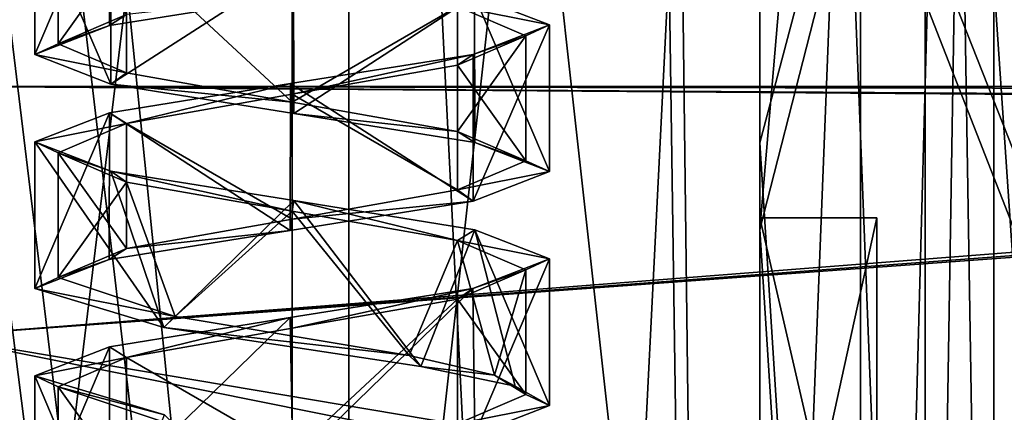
# Model space of a CAD drawing. Header units: millimetres. Extents: x -50 to 50, y -22 to 96.
# Tile 270 of 374: x 20.84 to 25.04, y 10.86 to 12.54. Entities that reach past the tile are written whole.
import ezdxf

# ---------------------------------------------------------------- set-up
doc = ezdxf.new("R2010")
doc.units = ezdxf.units.MM
doc.header["$LTSCALE"] = 65.185185
for name, color, linetype in [('1107', 7, 'CONTINUOUS'), ('1231', 7, 'CONTINUOUS'), ('1233', 7, 'CONTINUOUS'), ('1235', 7, 'CONTINUOUS'), ('1238', 7, 'CONTINUOUS'), ('1243', 7, 'CONTINUOUS'), ('1569', 7, 'CONTINUOUS'), ('1620', 7, 'CONTINUOUS'), ('1621', 7, 'CONTINUOUS'), ('1625', 7, 'CONTINUOUS'), ('1626', 7, 'CONTINUOUS'), ('1684', 7, 'CONTINUOUS'), ('1685', 7, 'CONTINUOUS'), ('27', 7, 'CONTINUOUS'), ('28', 7, 'CONTINUOUS'), ('29', 7, 'CONTINUOUS'), ('3142', 7, 'CONTINUOUS'), ('3146', 7, 'CONTINUOUS'), ('3148', 7, 'CONTINUOUS'), ('3288', 7, 'CONTINUOUS'), ('3292', 7, 'CONTINUOUS'), ('3294', 7, 'CONTINUOUS'), ('3435', 7, 'CONTINUOUS'), ('3436', 7, 'CONTINUOUS'), ('3437', 7, 'CONTINUOUS'), ('3444', 7, 'CONTINUOUS'), ('3445', 7, 'CONTINUOUS'), ('3446', 7, 'CONTINUOUS'), ('3473', 7, 'CONTINUOUS'), ('3474', 7, 'CONTINUOUS'), ('3475', 7, 'CONTINUOUS'), ('3482', 7, 'CONTINUOUS'), ('3483', 7, 'CONTINUOUS'), ('3484', 7, 'CONTINUOUS'), ('3752', 7, 'CONTINUOUS'), ('3753', 7, 'CONTINUOUS'), ('3754', 7, 'CONTINUOUS'), ('3784', 7, 'CONTINUOUS'), ('3785', 7, 'CONTINUOUS'), ('3786', 7, 'CONTINUOUS'), ('3886', 7, 'CONTINUOUS'), ('3887', 7, 'CONTINUOUS'), ('3888', 7, 'CONTINUOUS'), ('3918', 7, 'CONTINUOUS'), ('3919', 7, 'CONTINUOUS'), ('3920', 7, 'CONTINUOUS'), ('43', 7, 'CONTINUOUS'), ('465', 7, 'CONTINUOUS'), ('469', 7, 'CONTINUOUS'), ('490', 7, 'CONTINUOUS'), ('491', 7, 'CONTINUOUS'), ('499', 7, 'CONTINUOUS'), ('72', 7, 'CONTINUOUS')]:
    doc.layers.add(name, color=color, linetype=linetype)

msp = doc.modelspace()

# ---------------------------------------------------------------- linework, layer by layer
at = {"layer": '1107', "color": 3, "linetype": 'CONTINUOUS'}
for points in [[(24.5, 11.6894, -21.7505), (24.5, 9.4043, -21.7505), (24.5, 7.6039, -22.6629), (24.5, 11.6894, -21.7505)], [(24.5, 11.6894, -22.7811), (24.5, 11.6894, -21.7505), (24.5, 10.8299, -22.6629), (24.5, 11.6894, -22.7811)], [(24.5, 11.6894, -21.7505), (24.5, 7.6039, -22.6629), (24.5, 8.2515, -22.6629), (24.5, 11.6894, -21.7505)], [(24.5, 11.6894, -21.7505), (24.5, 8.2515, -22.6629), (24.5, 9.4043, -22.6629), (24.5, 11.6894, -21.7505)], [(24.5, 11.6894, -21.7505), (24.5, 9.4043, -22.6629), (24.5, 10.8299, -22.6629), (24.5, 11.6894, -21.7505)], [(24.5, 11.6894, -22.7811), (24.5, 8.2515, -26.2963), (24.5, 9.5224, -26.2963), (24.5, 11.6894, -22.7811)], [(24.5, 8.2515, -26.2963), (24.5, 11.6894, -22.7811), (24.5, 9.4043, -25.1029), (24.5, 8.2515, -26.2963)], [(24.5, 9.4043, -25.1029), (24.5, 11.6894, -22.7811), (24.5, 10.8299, -22.6629), (24.5, 9.4043, -25.1029)]]:
    msp.add_3dface(points, dxfattribs=at)
at = {"layer": '1231', "color": 7, "linetype": 'CONTINUOUS', "true_color": 0xe0f2ff}
for points in [[(24, 26.5, -50), (24, -14, -50), (23.5, 20.5, -50), (24, 26.5, -50)], [(15.5, 20.5, -50), (23.5, 20.5, -50), (15.7843, 0.2718, -50), (15.5, 20.5, -50)], [(15.7843, 0.2718, -50), (23.5, 20.5, -50), (16.4697, 0, -50), (15.7843, 0.2718, -50)], [(23.5, 20.5, -50), (24, -14, -50), (16.4697, 0, -50), (23.5, 20.5, -50)]]:
    msp.add_3dface(points, dxfattribs=at)
at = {"layer": '1233', "color": 7, "linetype": 'CONTINUOUS', "true_color": 0xe0f2ff}
for points in [[(23.5, 26.5, 50), (23.5, 20.5, 50), (24, -14, 50), (23.5, 26.5, 50)], [(24, 26.5, 50), (23.5, 26.5, 50), (24, -14, 50), (24, 26.5, 50)], [(24, -14, 50), (19.5, 21.5, 50), (16.4697, 0, 50), (24, -14, 50)], [(19.7929, 20.7929, 50), (19.5, 21.5, 50), (24, -14, 50), (19.7929, 20.7929, 50)], [(20.5, 20.5, 50), (19.7929, 20.7929, 50), (24, -14, 50), (20.5, 20.5, 50)], [(23.5, 20.5, 50), (20.5, 20.5, 50), (24, -14, 50), (23.5, 20.5, 50)]]:
    msp.add_3dface(points, dxfattribs=at)
at = {"layer": '1235', "color": 7, "linetype": 'CONTINUOUS', "true_color": 0xe0f2ff}
for points in [[(24, -14, -50), (24, 26.5, -50), (25.0895, 26.5, -49.9002), (24, -14, -50)], [(26.1429, 21, -49.6043), (24, -14, -50), (26.1429, 26.5, -49.6043), (26.1429, 21, -49.6043)], [(26.1429, 26.5, -49.6043), (24, -14, -50), (25.0895, 26.5, -49.9002), (26.1429, 26.5, -49.6043)], [(28.1441, 21, -48.3389), (24, -14, -50), (26.1429, 21, -49.6043), (28.1441, 21, -48.3389)], [(24, -14, -50), (28.1441, 21, -48.3389), (28.2426, -14, -48.2426), (24, -14, -50)]]:
    msp.add_3dface(points, dxfattribs=at)
at = {"layer": '1238', "color": 7, "linetype": 'CONTINUOUS', "true_color": 0xe0f2ff}
for points in [[(24, 26.5, 50), (24, -14, 50), (28.2426, -14, 48.2426), (24, 26.5, 50)], [(25.0895, 26.5, 49.9002), (24, 26.5, 50), (28.2426, -14, 48.2426), (25.0895, 26.5, 49.9002)]]:
    msp.add_3dface(points, dxfattribs=at)
at = {"layer": '1243', "color": 7, "linetype": 'CONTINUOUS', "true_color": 0xe0f2ff}
for points in [[(25, 23, 38), (25, 17.5), (25, 5, 38), (25, 23, 38)], [(25, 0.9459, -17.4744), (25, 12.7046, -12.0351), (25, 23, -38), (25, 0.9459, -17.4744)], [(25, 0.2741, -17.7852), (25, 0.9459, -17.4744), (25, 23, -38), (25, 0.2741, -17.7852)], [(25, 0, -18.473), (25, 0.2741, -17.7852), (25, 23, -38), (25, 0, -18.473)], [(25, -12.7044, -12.0353), (25, 0, -18.473), (25, 23, -38), (25, -12.7044, -12.0353)], [(25, 5, -38), (25, -12.7044, -12.0353), (25, 23, -38), (25, 5, -38)], [(25, 17.5), (25, 12.7046, 12.0351), (25, 5, 38), (25, 17.5)], [(25, 12.7046, 12.0351), (25, 0.9459, 17.4744), (25, 0, 18.473), (25, 12.7046, 12.0351)], [(25, 12.7046, 12.0351), (25, 0, 18.473), (25, 5, 38), (25, 12.7046, 12.0351)]]:
    msp.add_3dface(points, dxfattribs=at)
at = {"layer": '1569', "color": 7, "linetype": 'CONTINUOUS', "true_color": 0xe0f2ff}
for points in [[(25, 0.9459, 17.4744), (25, 12.7046, 12.0351), (25.8, 0.9459, 17.4744), (25, 0.9459, 17.4744)], [(25, 12.7046, 12.0351), (25.8, 12.7046, 12.0351), (25.8, 0.9459, 17.4744), (25, 12.7046, 12.0351)], [(25, 12.7046, -12.0351), (25, 0.9459, -17.4744), (25.8, 12.7046, -12.0351), (25, 12.7046, -12.0351)], [(25, 0.9459, -17.4744), (25.8, 0.9459, -17.4744), (25.8, 12.7046, -12.0351), (25, 0.9459, -17.4744)]]:
    msp.add_3dface(points, dxfattribs=at)
at = {"layer": '1620', "color": 7, "linetype": 'CONTINUOUS', "true_color": 0xe0f2ff}
for points in [[(19.8787, 23, 39.8787), (22, 23, 39), (19.8787, 5, 39.8787), (19.8787, 23, 39.8787)], [(19.8787, 5, 39.8787), (22, 23, 39), (22, 5, 39), (19.8787, 5, 39.8787)]]:
    msp.add_3dface(points, dxfattribs=at)
at = {"layer": '1621', "color": 7, "linetype": 'CONTINUOUS', "true_color": 0xe0f2ff}
for points in [[(22, 5, 39), (22, 23, 39), (24, 5, 39), (22, 5, 39)], [(22, 23, 39), (24, 23, 39), (24, 5, 39), (22, 23, 39)]]:
    msp.add_3dface(points, dxfattribs=at)
at = {"layer": '1625', "color": 7, "linetype": 'CONTINUOUS', "true_color": 0xe0f2ff}
for points in [[(24, 23, -39), (22, 23, -39), (22, 5, -39), (24, 23, -39)], [(24, 5, -39), (24, 23, -39), (22, 5, -39), (24, 5, -39)]]:
    msp.add_3dface(points, dxfattribs=at)
at = {"layer": '1626', "color": 7, "linetype": 'CONTINUOUS', "true_color": 0xe0f2ff}
for points in [[(22, 5, -39), (22, 23, -39), (19.8787, 23, -39.8787), (22, 5, -39)], [(22, 5, -39), (19.8787, 23, -39.8787), (19.8787, 5, -39.8787), (22, 5, -39)]]:
    msp.add_3dface(points, dxfattribs=at)
at = {"layer": '1684', "color": 7, "linetype": 'CONTINUOUS', "true_color": 0xe0f2ff}
for points in [[(24, 23, -39), (24, 5, -39), (24.7071, 5, -38.7071), (24, 23, -39)], [(24.7071, 23, -38.7071), (24, 23, -39), (24.7071, 5, -38.7071), (24.7071, 23, -38.7071)], [(25, 5, -38), (25, 23, -38), (24.7071, 23, -38.7071), (25, 5, -38)], [(25, 5, -38), (24.7071, 23, -38.7071), (24.7071, 5, -38.7071), (25, 5, -38)]]:
    msp.add_3dface(points, dxfattribs=at)
at = {"layer": '1685', "color": 7, "linetype": 'CONTINUOUS', "true_color": 0xe0f2ff}
for points in [[(24, 5, 39), (24, 23, 39), (24.7071, 23, 38.7071), (24, 5, 39)], [(24, 5, 39), (24.7071, 23, 38.7071), (24.7071, 5, 38.7071), (24, 5, 39)], [(25, 23, 38), (25, 5, 38), (24.7071, 5, 38.7071), (25, 23, 38)], [(24.7071, 23, 38.7071), (25, 23, 38), (24.7071, 5, 38.7071), (24.7071, 23, 38.7071)]]:
    msp.add_3dface(points, dxfattribs=at)
at = {"layer": '27', "color": 7, "linetype": 'CONTINUOUS', "true_color": 0xf2c12d}
for points in [[(24, 12.0101, -13.0743), (24, 17.7494, 0.373), (24.4301, 13.6332, -9.6483), (24, 12.0101, -13.0743)], [(25.4738, 16.25, 0.3415), (25.4738, 10.991, -11.974), (24.4301, 16.6983, 0.3509), (25.4738, 16.25, 0.3415)], [(25.4738, 10.991, -11.974), (24.4301, 13.6332, -9.6483), (24.4301, 16.6983, 0.3509), (25.4738, 10.991, -11.974)], [(24.4301, 5.2226, -15.8644), (24, 12.0101, -13.0743), (24.4301, 13.6332, -9.6483), (24.4301, 5.2226, -15.8644)], [(25.4738, 10.991, -11.974), (24.4301, 5.2226, -15.8644), (24.4301, 13.6332, -9.6483), (25.4738, 10.991, -11.974)], [(24, 5.5512, -16.8631), (24, 12.0101, -13.0743), (24.4301, 5.2226, -15.8644), (24, 5.5512, -16.8631)], [(25.4738, 10.991, -11.974), (25.4738, -1.7288, -16.1614), (24.4301, 5.2226, -15.8644), (25.4738, 10.991, -11.974)]]:
    msp.add_3dface(points, dxfattribs=at)
at = {"layer": '28', "color": 7, "linetype": 'CONTINUOUS', "true_color": 0xf2c12d}
for points in [[(24.4301, 16.6983, 0.3509), (24, 17.7494, 0.373), (24, 11.639, 13.4057), (24.4301, 16.6983, 0.3509)], [(24.4301, 13.3224, 10.0731), (24.4301, 16.6983, 0.3509), (24, 11.639, 13.4057), (24.4301, 13.3224, 10.0731)], [(25.4738, 10.6513, 12.2771), (25.4738, 16.25, 0.3415), (24.4301, 13.3224, 10.0731), (25.4738, 10.6513, 12.2771)], [(24.4301, 4.8881, 15.9706), (24.4301, 13.3224, 10.0731), (24, 11.639, 13.4057), (24.4301, 4.8881, 15.9706)], [(25.4738, 10.6513, 12.2771), (24.4301, 13.3224, 10.0731), (24.4301, 4.8881, 15.9706), (25.4738, 10.6513, 12.2771)], [(24, 5.1958, 16.976), (24.4301, 4.8881, 15.9706), (24, 11.639, 13.4057), (24, 5.1958, 16.976)]]:
    msp.add_3dface(points, dxfattribs=at)
at = {"layer": '29', "color": 7, "linetype": 'CONTINUOUS', "true_color": 0xf2c12d}
for points in [[(18, -14.5, -35), (18, 20.5, -35), (22.2426, 20.5, -33.2426), (18, -14.5, -35)], [(22.2426, -14.5, -33.2426), (18, -14.5, -35), (22.2426, 20.5, -33.2426), (22.2426, -14.5, -33.2426)], [(24, -14.5, -29), (22.2426, -14.5, -33.2426), (24, 20.5, -29), (24, -14.5, -29)], [(24, 20.5, -29), (22.2426, -14.5, -33.2426), (22.2426, 20.5, -33.2426), (24, 20.5, -29)]]:
    msp.add_3dface(points, dxfattribs=at)
at = {"layer": '3142', "linetype": 'CONTINUOUS'}
for points in [[(22.5, 11.0998, -42.866), (22.866, 11.0165, -42.5), (22.55, 11.0532, -42.9526), (22.5, 11.0998, -42.866)], [(22.55, 11.0532, -42.9526), (22.866, 11.0165, -42.5), (22.9534, 10.9696, -42.5487), (22.55, 11.0532, -42.9526)], [(22.866, 11.0165, -42.5), (23, 10.9332, -42), (22.9534, 10.9696, -42.5487), (22.866, 11.0165, -42.5)], [(22.9534, 10.9696, -42.5487), (23, 10.9332, -42), (23.1, 10.8865, -42), (22.9534, 10.9696, -42.5487)], [(23, 10.9332, -42), (22.7071, 10.8082, -41.2929), (23.1, 10.8865, -42), (23, 10.9332, -42)], [(23.1, 10.8865, -42), (22.7071, 10.8082, -41.2929), (22.7809, 10.7621, -41.2252), (23.1, 10.8865, -42)]]:
    msp.add_3dface(points, dxfattribs=at)
at = {"layer": '3146', "linetype": 'CONTINUOUS'}
for points in [[(22.7799, 12.638, -42.7757), (23.1, 12.5135, -42), (22.7071, 12.5918, -42.7071), (22.7799, 12.638, -42.7757)], [(22.7071, 12.5918, -42.7071), (23.1, 12.5135, -42), (23, 12.4668, -42), (22.7071, 12.5918, -42.7071)], [(23.1, 12.5135, -42), (22.7742, 12.3877, -41.2186), (23, 12.4668, -42), (23.1, 12.5135, -42)], [(23, 12.4668, -42), (22.7742, 12.3877, -41.2186), (22.7071, 12.3418, -41.2929), (23, 12.4668, -42)], [(22.7742, 12.3877, -41.2186), (21.9935, 12.2625, -40.9), (22.0001, 12.2169, -41), (22.7742, 12.3877, -41.2186)], [(22.7071, 12.3418, -41.2929), (22.7742, 12.3877, -41.2186), (22.0001, 12.2169, -41), (22.7071, 12.3418, -41.2929)], [(21.9935, 12.2625, -40.9), (21.2197, 12.138, -41.2247), (21.2929, 12.0919, -41.2929), (21.9935, 12.2625, -40.9)], [(22.0001, 12.2169, -41), (21.9935, 12.2625, -40.9), (21.2929, 12.0919, -41.2929), (22.0001, 12.2169, -41)], [(21.2197, 12.138, -41.2247), (20.9, 12.0135, -42), (21.2929, 12.0919, -41.2929), (21.2197, 12.138, -41.2247)], [(21.2929, 12.0919, -41.2929), (20.9, 12.0135, -42), (21, 11.9668, -42), (21.2929, 12.0919, -41.2929)], [(21, 11.9668, -42), (20.9, 12.0135, -42), (21.2259, 11.8877, -42.7815), (21, 11.9668, -42)], [(21.2929, 11.8418, -42.7071), (21, 11.9668, -42), (21.2259, 11.8877, -42.7815), (21.2929, 11.8418, -42.7071)], [(22, 11.7168, -43), (21.2929, 11.8418, -42.7071), (21.2259, 11.8877, -42.7815), (22, 11.7168, -43)], [(22.0071, 11.7624, -43.1), (22, 11.7168, -43), (21.2259, 11.8877, -42.7815), (22.0071, 11.7624, -43.1)], [(22.7071, 11.5918, -42.7071), (22, 11.7168, -43), (22.0071, 11.7624, -43.1), (22.7071, 11.5918, -42.7071)], [(22.7808, 11.6379, -42.7749), (22.7071, 11.5918, -42.7071), (22.0071, 11.7624, -43.1), (22.7808, 11.6379, -42.7749)], [(23.1, 11.5135, -42), (22.7071, 11.5918, -42.7071), (22.7808, 11.6379, -42.7749), (23.1, 11.5135, -42)], [(23, 11.4668, -42), (22.7071, 11.5918, -42.7071), (23.1, 11.5135, -42), (23, 11.4668, -42)], [(22.7732, 11.3875, -41.2176), (23, 11.4668, -42), (23.1, 11.5135, -42), (22.7732, 11.3875, -41.2176)], [(22.7071, 11.3418, -41.2929), (23, 11.4668, -42), (22.7732, 11.3875, -41.2176), (22.7071, 11.3418, -41.2929)], [(21.9913, 11.2622, -40.9), (22, 11.2168, -41), (22.7732, 11.3875, -41.2176), (21.9913, 11.2622, -40.9)], [(22, 11.2168, -41), (22.7071, 11.3418, -41.2929), (22.7732, 11.3875, -41.2176), (22, 11.2168, -41)], [(21.2196, 11.138, -41.2247), (21.2929, 11.0919, -41.2929), (21.9913, 11.2622, -40.9), (21.2196, 11.138, -41.2247)], [(21.2929, 11.0919, -41.2929), (22, 11.2168, -41), (21.9913, 11.2622, -40.9), (21.2929, 11.0919, -41.2929)], [(20.9, 11.0135, -42), (21.2929, 11.0919, -41.2929), (21.2196, 11.138, -41.2247), (20.9, 11.0135, -42)], [(21, 10.9668, -42), (21.2929, 11.0919, -41.2929), (20.9, 11.0135, -42), (21, 10.9668, -42)], [(21.4545, 10.8461, -42.9552), (21, 10.9668, -42), (20.9, 11.0135, -42), (21.4545, 10.8461, -42.9552)], [(21.5, 10.8002, -42.866), (21, 10.9668, -42), (21.4545, 10.8461, -42.9552), (21.5, 10.8002, -42.866)]]:
    msp.add_3dface(points, dxfattribs=at)
at = {"layer": '3148', "linetype": 'CONTINUOUS'}
for points in [[(21.9935, 12.6356, -40.9), (21.2929, 12.5582, -41.2929), (21.2197, 12.511, -41.2247), (21.9935, 12.6356, -40.9)], [(21.2929, 12.5582, -41.2929), (21, 12.4332, -42), (21.2197, 12.511, -41.2247), (21.2929, 12.5582, -41.2929)], [(21.2197, 12.511, -41.2247), (21, 12.4332, -42), (20.9, 12.3865, -42), (21.2197, 12.511, -41.2247)], [(21, 12.4332, -42), (21.2929, 12.3082, -42.7071), (20.9, 12.3865, -42), (21, 12.4332, -42)], [(20.9, 12.3865, -42), (21.2929, 12.3082, -42.7071), (21.2259, 12.2608, -42.7815), (20.9, 12.3865, -42)], [(21.2929, 12.3082, -42.7071), (22, 12.1832, -43), (21.2259, 12.2608, -42.7815), (21.2929, 12.3082, -42.7071)], [(21.2259, 12.2608, -42.7815), (22, 12.1832, -43), (22.0071, 12.1355, -43.1), (21.2259, 12.2608, -42.7815)], [(22, 12.1832, -43), (22.7071, 12.0582, -42.7071), (22.0071, 12.1355, -43.1), (22, 12.1832, -43)], [(22.0071, 12.1355, -43.1), (22.7071, 12.0582, -42.7071), (22.7808, 12.0109, -42.7749), (22.0071, 12.1355, -43.1)], [(22.7071, 12.0582, -42.7071), (23, 11.9332, -42), (22.7808, 12.0109, -42.7749), (22.7071, 12.0582, -42.7071)], [(22.7808, 12.0109, -42.7749), (23, 11.9332, -42), (23.1, 11.8865, -42), (22.7808, 12.0109, -42.7749)], [(23, 11.9332, -42), (22.7071, 11.8081, -41.2929), (23.1, 11.8865, -42), (23, 11.9332, -42)], [(23.1, 11.8865, -42), (22.7071, 11.8081, -41.2929), (22.774, 11.7607, -41.2184), (23.1, 11.8865, -42)], [(22.7071, 11.8081, -41.2929), (22, 11.6831, -41), (22.774, 11.7607, -41.2184), (22.7071, 11.8081, -41.2929)], [(22.774, 11.7607, -41.2184), (22, 11.6831, -41), (21.9923, 11.6354, -40.9), (22.774, 11.7607, -41.2184)], [(22, 11.6831, -41), (21.2929, 11.5582, -41.2929), (21.9923, 11.6354, -40.9), (22, 11.6831, -41)], [(21.9923, 11.6354, -40.9), (21.2929, 11.5582, -41.2929), (21.2188, 11.5108, -41.2256), (21.9923, 11.6354, -40.9)], [(21.2929, 11.5582, -41.2929), (21, 11.4332, -42), (21.2188, 11.5108, -41.2256), (21.2929, 11.5582, -41.2929)], [(21.2188, 11.5108, -41.2256), (21, 11.4332, -42), (20.9, 11.3865, -42), (21.2188, 11.5108, -41.2256)], [(21, 11.4332, -42), (21.5, 11.2665, -42.866), (20.9, 11.3865, -42), (21, 11.4332, -42)], [(20.9, 11.3865, -42), (21.5, 11.2665, -42.866), (21.4518, 11.2196, -42.9537), (20.9, 11.3865, -42)], [(21.5, 11.2665, -42.866), (22.5, 11.0998, -42.866), (21.4518, 11.2196, -42.9537), (21.5, 11.2665, -42.866)], [(22.5, 11.0998, -42.866), (22.55, 11.0532, -42.9526), (21.4518, 11.2196, -42.9537), (22.5, 11.0998, -42.866)]]:
    msp.add_3dface(points, dxfattribs=at)
at = {"layer": '3288', "linetype": 'CONTINUOUS'}
for points in [[(22.5, 11.0998, 41.134), (22.866, 11.0165, 41.5), (22.55, 11.0532, 41.0474), (22.5, 11.0998, 41.134)], [(22.55, 11.0532, 41.0474), (22.866, 11.0165, 41.5), (22.9534, 10.9696, 41.4513), (22.55, 11.0532, 41.0474)], [(22.866, 11.0165, 41.5), (23, 10.9332, 42), (22.9534, 10.9696, 41.4513), (22.866, 11.0165, 41.5)], [(22.9534, 10.9696, 41.4513), (23, 10.9332, 42), (23.1, 10.8865, 42), (22.9534, 10.9696, 41.4513)], [(23, 10.9332, 42), (22.7071, 10.8082, 42.7071), (23.1, 10.8865, 42), (23, 10.9332, 42)], [(23.1, 10.8865, 42), (22.7071, 10.8082, 42.7071), (22.7809, 10.7621, 42.7748), (23.1, 10.8865, 42)]]:
    msp.add_3dface(points, dxfattribs=at)
at = {"layer": '3292', "linetype": 'CONTINUOUS'}
for points in [[(22.7799, 12.638, 41.2243), (23.1, 12.5135, 42), (22.7071, 12.5918, 41.2929), (22.7799, 12.638, 41.2243)], [(22.7071, 12.5918, 41.2929), (23.1, 12.5135, 42), (23, 12.4668, 42), (22.7071, 12.5918, 41.2929)], [(23.1, 12.5135, 42), (22.7742, 12.3877, 42.7814), (23, 12.4668, 42), (23.1, 12.5135, 42)], [(23, 12.4668, 42), (22.7742, 12.3877, 42.7814), (22.7071, 12.3418, 42.7071), (23, 12.4668, 42)], [(22.7742, 12.3877, 42.7814), (21.9935, 12.2625, 43.1), (22.0001, 12.2169, 43), (22.7742, 12.3877, 42.7814)], [(22.7071, 12.3418, 42.7071), (22.7742, 12.3877, 42.7814), (22.0001, 12.2169, 43), (22.7071, 12.3418, 42.7071)], [(21.9935, 12.2625, 43.1), (21.2197, 12.138, 42.7753), (21.2929, 12.0919, 42.7071), (21.9935, 12.2625, 43.1)], [(22.0001, 12.2169, 43), (21.9935, 12.2625, 43.1), (21.2929, 12.0919, 42.7071), (22.0001, 12.2169, 43)], [(21.2197, 12.138, 42.7753), (20.9, 12.0135, 42), (21.2929, 12.0919, 42.7071), (21.2197, 12.138, 42.7753)], [(21.2929, 12.0919, 42.7071), (20.9, 12.0135, 42), (21, 11.9668, 42), (21.2929, 12.0919, 42.7071)], [(21, 11.9668, 42), (20.9, 12.0135, 42), (21.2259, 11.8877, 41.2185), (21, 11.9668, 42)], [(21.2929, 11.8418, 41.2929), (21, 11.9668, 42), (21.2259, 11.8877, 41.2185), (21.2929, 11.8418, 41.2929)], [(22, 11.7168, 41), (21.2929, 11.8418, 41.2929), (21.2259, 11.8877, 41.2185), (22, 11.7168, 41)], [(22.0071, 11.7624, 40.9), (22, 11.7168, 41), (21.2259, 11.8877, 41.2185), (22.0071, 11.7624, 40.9)], [(22.7071, 11.5918, 41.2929), (22, 11.7168, 41), (22.0071, 11.7624, 40.9), (22.7071, 11.5918, 41.2929)], [(22.7808, 11.6379, 41.2251), (22.7071, 11.5918, 41.2929), (22.0071, 11.7624, 40.9), (22.7808, 11.6379, 41.2251)], [(23.1, 11.5135, 42), (22.7071, 11.5918, 41.2929), (22.7808, 11.6379, 41.2251), (23.1, 11.5135, 42)], [(23, 11.4668, 42), (22.7071, 11.5918, 41.2929), (23.1, 11.5135, 42), (23, 11.4668, 42)], [(22.7732, 11.3875, 42.7824), (23, 11.4668, 42), (23.1, 11.5135, 42), (22.7732, 11.3875, 42.7824)], [(22.7071, 11.3418, 42.7071), (23, 11.4668, 42), (22.7732, 11.3875, 42.7824), (22.7071, 11.3418, 42.7071)], [(21.9913, 11.2622, 43.1), (22, 11.2168, 43), (22.7732, 11.3875, 42.7824), (21.9913, 11.2622, 43.1)], [(22, 11.2168, 43), (22.7071, 11.3418, 42.7071), (22.7732, 11.3875, 42.7824), (22, 11.2168, 43)], [(21.2196, 11.138, 42.7753), (21.2929, 11.0919, 42.7071), (21.9913, 11.2622, 43.1), (21.2196, 11.138, 42.7753)], [(21.2929, 11.0919, 42.7071), (22, 11.2168, 43), (21.9913, 11.2622, 43.1), (21.2929, 11.0919, 42.7071)], [(20.9, 11.0135, 42), (21.2929, 11.0919, 42.7071), (21.2196, 11.138, 42.7753), (20.9, 11.0135, 42)], [(21, 10.9668, 42), (21.2929, 11.0919, 42.7071), (20.9, 11.0135, 42), (21, 10.9668, 42)], [(21.4545, 10.8461, 41.0448), (21, 10.9668, 42), (20.9, 11.0135, 42), (21.4545, 10.8461, 41.0448)], [(21.5, 10.8002, 41.134), (21, 10.9668, 42), (21.4545, 10.8461, 41.0448), (21.5, 10.8002, 41.134)]]:
    msp.add_3dface(points, dxfattribs=at)
at = {"layer": '3294', "linetype": 'CONTINUOUS'}
for points in [[(21.9935, 12.6356, 43.1), (21.2929, 12.5582, 42.7071), (21.2197, 12.511, 42.7753), (21.9935, 12.6356, 43.1)], [(21.2929, 12.5582, 42.7071), (21, 12.4332, 42), (21.2197, 12.511, 42.7753), (21.2929, 12.5582, 42.7071)], [(21.2197, 12.511, 42.7753), (21, 12.4332, 42), (20.9, 12.3865, 42), (21.2197, 12.511, 42.7753)], [(21, 12.4332, 42), (21.2929, 12.3082, 41.2929), (20.9, 12.3865, 42), (21, 12.4332, 42)], [(20.9, 12.3865, 42), (21.2929, 12.3082, 41.2929), (21.2259, 12.2608, 41.2185), (20.9, 12.3865, 42)], [(21.2929, 12.3082, 41.2929), (22, 12.1832, 41), (21.2259, 12.2608, 41.2185), (21.2929, 12.3082, 41.2929)], [(21.2259, 12.2608, 41.2185), (22, 12.1832, 41), (22.0071, 12.1355, 40.9), (21.2259, 12.2608, 41.2185)], [(22, 12.1832, 41), (22.7071, 12.0582, 41.2929), (22.0071, 12.1355, 40.9), (22, 12.1832, 41)], [(22.0071, 12.1355, 40.9), (22.7071, 12.0582, 41.2929), (22.7808, 12.0109, 41.2251), (22.0071, 12.1355, 40.9)], [(22.7071, 12.0582, 41.2929), (23, 11.9332, 42), (22.7808, 12.0109, 41.2251), (22.7071, 12.0582, 41.2929)], [(22.7808, 12.0109, 41.2251), (23, 11.9332, 42), (23.1, 11.8865, 42), (22.7808, 12.0109, 41.2251)], [(23, 11.9332, 42), (22.7071, 11.8081, 42.7071), (23.1, 11.8865, 42), (23, 11.9332, 42)], [(23.1, 11.8865, 42), (22.7071, 11.8081, 42.7071), (22.774, 11.7607, 42.7816), (23.1, 11.8865, 42)], [(22.7071, 11.8081, 42.7071), (22, 11.6831, 43), (22.774, 11.7607, 42.7816), (22.7071, 11.8081, 42.7071)], [(22.774, 11.7607, 42.7816), (22, 11.6831, 43), (21.9923, 11.6354, 43.1), (22.774, 11.7607, 42.7816)], [(22, 11.6831, 43), (21.2929, 11.5582, 42.7071), (21.9923, 11.6354, 43.1), (22, 11.6831, 43)], [(21.9923, 11.6354, 43.1), (21.2929, 11.5582, 42.7071), (21.2188, 11.5108, 42.7744), (21.9923, 11.6354, 43.1)], [(21.2929, 11.5582, 42.7071), (21, 11.4332, 42), (21.2188, 11.5108, 42.7744), (21.2929, 11.5582, 42.7071)], [(21.2188, 11.5108, 42.7744), (21, 11.4332, 42), (20.9, 11.3865, 42), (21.2188, 11.5108, 42.7744)], [(21, 11.4332, 42), (21.5, 11.2665, 41.134), (20.9, 11.3865, 42), (21, 11.4332, 42)], [(20.9, 11.3865, 42), (21.5, 11.2665, 41.134), (21.4518, 11.2196, 41.0463), (20.9, 11.3865, 42)], [(21.5, 11.2665, 41.134), (22.5, 11.0998, 41.134), (21.4518, 11.2196, 41.0463), (21.5, 11.2665, 41.134)], [(22.5, 11.0998, 41.134), (22.55, 11.0532, 41.0474), (21.4518, 11.2196, 41.0463), (22.5, 11.0998, 41.134)]]:
    msp.add_3dface(points, dxfattribs=at)
at = {"layer": '3435', "color": 7, "linetype": 'CONTINUOUS', "true_color": 0xe0f2ff}
for points in [[(21.2257, 12.8878, 41.2187), (20.9, 13.0135, 42), (21.2259, 12.2608, 41.2185), (21.2257, 12.8878, 41.2187)], [(20.9, 13.0135, 42), (20.9, 12.3865, 42), (21.2259, 12.2608, 41.2185), (20.9, 13.0135, 42)], [(22.0058, 12.7626, 40.9), (21.2257, 12.8878, 41.2187), (21.2259, 12.2608, 41.2185), (22.0058, 12.7626, 40.9)], [(22.0058, 12.7626, 40.9), (21.2259, 12.2608, 41.2185), (22.0071, 12.1355, 40.9), (22.0058, 12.7626, 40.9)], [(22.7799, 12.638, 41.2243), (22.0058, 12.7626, 40.9), (22.0071, 12.1355, 40.9), (22.7799, 12.638, 41.2243)], [(22.7799, 12.638, 41.2243), (22.0071, 12.1355, 40.9), (22.7808, 12.0109, 41.2251), (22.7799, 12.638, 41.2243)], [(23.1, 12.5135, 42), (22.7799, 12.638, 41.2243), (23.1, 11.8865, 42), (23.1, 12.5135, 42)], [(22.7799, 12.638, 41.2243), (22.7808, 12.0109, 41.2251), (23.1, 11.8865, 42), (22.7799, 12.638, 41.2243)]]:
    msp.add_3dface(points, dxfattribs=at)
at = {"layer": '3436', "color": 7, "linetype": 'CONTINUOUS', "true_color": 0xe0f2ff}
for points in [[(21.2259, 11.8877, 41.2185), (20.9, 12.0135, 42), (21.4518, 11.2196, 41.0463), (21.2259, 11.8877, 41.2185)], [(20.9, 12.0135, 42), (20.9, 11.3865, 42), (21.4518, 11.2196, 41.0463), (20.9, 12.0135, 42)], [(22.0071, 11.7624, 40.9), (21.2259, 11.8877, 41.2185), (21.4518, 11.2196, 41.0463), (22.0071, 11.7624, 40.9)], [(22.55, 11.0532, 41.0474), (22.0071, 11.7624, 40.9), (21.4518, 11.2196, 41.0463), (22.55, 11.0532, 41.0474)], [(22.55, 11.0532, 41.0474), (22.7808, 11.6379, 41.2251), (22.0071, 11.7624, 40.9), (22.55, 11.0532, 41.0474)], [(22.55, 11.0532, 41.0474), (22.9534, 10.9696, 41.4513), (22.7808, 11.6379, 41.2251), (22.55, 11.0532, 41.0474)], [(22.9534, 10.9696, 41.4513), (23.1, 10.8865, 42), (22.7808, 11.6379, 41.2251), (22.9534, 10.9696, 41.4513)], [(23.1, 10.8865, 42), (23.1, 11.5135, 42), (22.7808, 11.6379, 41.2251), (23.1, 10.8865, 42)]]:
    msp.add_3dface(points, dxfattribs=at)
at = {"layer": '3437', "color": 7, "linetype": 'CONTINUOUS', "true_color": 0xe0f2ff}
for points in [[(20.9, 10.3865, 42), (21.2184, 10.2623, 41.2259), (20.9, 11.0135, 42), (20.9, 10.3865, 42)], [(21.2184, 10.2623, 41.2259), (21.4545, 10.8461, 41.0448), (20.9, 11.0135, 42), (21.2184, 10.2623, 41.2259)]]:
    msp.add_3dface(points, dxfattribs=at)
at = {"layer": '3444', "color": 7, "linetype": 'CONTINUOUS', "true_color": 0xe0f2ff}
for points in [[(20.9, 13.0135, 42), (21.2205, 13.1381, 42.7762), (20.9, 12.3865, 42), (20.9, 13.0135, 42)], [(21.2205, 13.1381, 42.7762), (21.2197, 12.511, 42.7753), (20.9, 12.3865, 42), (21.2205, 13.1381, 42.7762)], [(21.2205, 13.1381, 42.7762), (21.9935, 12.6356, 43.1), (21.2197, 12.511, 42.7753), (21.2205, 13.1381, 42.7762)]]:
    msp.add_3dface(points, dxfattribs=at)
at = {"layer": '3445', "color": 7, "linetype": 'CONTINUOUS', "true_color": 0xe0f2ff}
for points in [[(22.7742, 12.3877, 42.7814), (23.1, 12.5135, 42), (22.774, 11.7607, 42.7816), (22.7742, 12.3877, 42.7814)], [(23.1, 12.5135, 42), (23.1, 11.8865, 42), (22.774, 11.7607, 42.7816), (23.1, 12.5135, 42)], [(21.9935, 12.2625, 43.1), (22.7742, 12.3877, 42.7814), (22.774, 11.7607, 42.7816), (21.9935, 12.2625, 43.1)], [(21.2197, 12.138, 42.7753), (21.9935, 12.2625, 43.1), (21.9923, 11.6354, 43.1), (21.2197, 12.138, 42.7753)], [(21.9935, 12.2625, 43.1), (22.774, 11.7607, 42.7816), (21.9923, 11.6354, 43.1), (21.9935, 12.2625, 43.1)], [(20.9, 12.0135, 42), (21.2197, 12.138, 42.7753), (20.9, 11.3865, 42), (20.9, 12.0135, 42)], [(21.2197, 12.138, 42.7753), (21.2188, 11.5108, 42.7744), (20.9, 11.3865, 42), (21.2197, 12.138, 42.7753)], [(21.2197, 12.138, 42.7753), (21.9923, 11.6354, 43.1), (21.2188, 11.5108, 42.7744), (21.2197, 12.138, 42.7753)]]:
    msp.add_3dface(points, dxfattribs=at)
at = {"layer": '3446', "color": 7, "linetype": 'CONTINUOUS', "true_color": 0xe0f2ff}
for points in [[(22.7809, 10.7621, 42.7748), (22.7732, 11.3875, 42.7824), (23.1, 11.5135, 42), (22.7809, 10.7621, 42.7748)], [(23.1, 10.8865, 42), (22.7809, 10.7621, 42.7748), (23.1, 11.5135, 42), (23.1, 10.8865, 42)], [(22.0031, 10.637, 43.1), (21.9913, 11.2622, 43.1), (22.7732, 11.3875, 42.7824), (22.0031, 10.637, 43.1)], [(22.7809, 10.7621, 42.7748), (22.0031, 10.637, 43.1), (22.7732, 11.3875, 42.7824), (22.7809, 10.7621, 42.7748)], [(21.221, 10.5113, 42.7766), (21.2196, 11.138, 42.7753), (21.9913, 11.2622, 43.1), (21.221, 10.5113, 42.7766)], [(22.0031, 10.637, 43.1), (21.221, 10.5113, 42.7766), (21.9913, 11.2622, 43.1), (22.0031, 10.637, 43.1)], [(21.221, 10.5113, 42.7766), (20.9, 10.3865, 42), (21.2196, 11.138, 42.7753), (21.221, 10.5113, 42.7766)], [(20.9, 10.3865, 42), (20.9, 11.0135, 42), (21.2196, 11.138, 42.7753), (20.9, 10.3865, 42)]]:
    msp.add_3dface(points, dxfattribs=at)
at = {"layer": '3473', "color": 7, "linetype": 'CONTINUOUS', "true_color": 0xe0f2ff}
for points in [[(21.2257, 12.8878, -42.7813), (20.9, 13.0135, -42), (21.2259, 12.2608, -42.7815), (21.2257, 12.8878, -42.7813)], [(20.9, 13.0135, -42), (20.9, 12.3865, -42), (21.2259, 12.2608, -42.7815), (20.9, 13.0135, -42)], [(22.0058, 12.7626, -43.1), (21.2257, 12.8878, -42.7813), (21.2259, 12.2608, -42.7815), (22.0058, 12.7626, -43.1)], [(22.0058, 12.7626, -43.1), (21.2259, 12.2608, -42.7815), (22.0071, 12.1355, -43.1), (22.0058, 12.7626, -43.1)], [(22.7799, 12.638, -42.7757), (22.0058, 12.7626, -43.1), (22.0071, 12.1355, -43.1), (22.7799, 12.638, -42.7757)], [(22.7799, 12.638, -42.7757), (22.0071, 12.1355, -43.1), (22.7808, 12.0109, -42.7749), (22.7799, 12.638, -42.7757)], [(23.1, 12.5135, -42), (22.7799, 12.638, -42.7757), (23.1, 11.8865, -42), (23.1, 12.5135, -42)], [(22.7799, 12.638, -42.7757), (22.7808, 12.0109, -42.7749), (23.1, 11.8865, -42), (22.7799, 12.638, -42.7757)]]:
    msp.add_3dface(points, dxfattribs=at)
at = {"layer": '3474', "color": 7, "linetype": 'CONTINUOUS', "true_color": 0xe0f2ff}
for points in [[(21.2259, 11.8877, -42.7815), (20.9, 12.0135, -42), (21.4518, 11.2196, -42.9537), (21.2259, 11.8877, -42.7815)], [(20.9, 12.0135, -42), (20.9, 11.3865, -42), (21.4518, 11.2196, -42.9537), (20.9, 12.0135, -42)], [(22.0071, 11.7624, -43.1), (21.2259, 11.8877, -42.7815), (21.4518, 11.2196, -42.9537), (22.0071, 11.7624, -43.1)], [(22.55, 11.0532, -42.9526), (22.0071, 11.7624, -43.1), (21.4518, 11.2196, -42.9537), (22.55, 11.0532, -42.9526)], [(22.55, 11.0532, -42.9526), (22.7808, 11.6379, -42.7749), (22.0071, 11.7624, -43.1), (22.55, 11.0532, -42.9526)], [(22.55, 11.0532, -42.9526), (22.9534, 10.9696, -42.5487), (22.7808, 11.6379, -42.7749), (22.55, 11.0532, -42.9526)], [(22.9534, 10.9696, -42.5487), (23.1, 10.8865, -42), (22.7808, 11.6379, -42.7749), (22.9534, 10.9696, -42.5487)], [(23.1, 10.8865, -42), (23.1, 11.5135, -42), (22.7808, 11.6379, -42.7749), (23.1, 10.8865, -42)]]:
    msp.add_3dface(points, dxfattribs=at)
at = {"layer": '3475', "color": 7, "linetype": 'CONTINUOUS', "true_color": 0xe0f2ff}
for points in [[(20.9, 10.3865, -42), (21.2184, 10.2623, -42.7741), (20.9, 11.0135, -42), (20.9, 10.3865, -42)], [(21.2184, 10.2623, -42.7741), (21.4545, 10.8461, -42.9552), (20.9, 11.0135, -42), (21.2184, 10.2623, -42.7741)]]:
    msp.add_3dface(points, dxfattribs=at)
at = {"layer": '3482', "color": 7, "linetype": 'CONTINUOUS', "true_color": 0xe0f2ff}
for points in [[(20.9, 13.0135, -42), (21.2205, 13.1381, -41.2238), (20.9, 12.3865, -42), (20.9, 13.0135, -42)], [(21.2205, 13.1381, -41.2238), (21.2197, 12.511, -41.2247), (20.9, 12.3865, -42), (21.2205, 13.1381, -41.2238)], [(21.2205, 13.1381, -41.2238), (21.9935, 12.6356, -40.9), (21.2197, 12.511, -41.2247), (21.2205, 13.1381, -41.2238)]]:
    msp.add_3dface(points, dxfattribs=at)
at = {"layer": '3483', "color": 7, "linetype": 'CONTINUOUS', "true_color": 0xe0f2ff}
for points in [[(22.7742, 12.3877, -41.2186), (23.1, 12.5135, -42), (22.774, 11.7607, -41.2184), (22.7742, 12.3877, -41.2186)], [(23.1, 12.5135, -42), (23.1, 11.8865, -42), (22.774, 11.7607, -41.2184), (23.1, 12.5135, -42)], [(21.9935, 12.2625, -40.9), (22.7742, 12.3877, -41.2186), (22.774, 11.7607, -41.2184), (21.9935, 12.2625, -40.9)], [(21.2197, 12.138, -41.2247), (21.9935, 12.2625, -40.9), (21.9923, 11.6354, -40.9), (21.2197, 12.138, -41.2247)], [(21.9935, 12.2625, -40.9), (22.774, 11.7607, -41.2184), (21.9923, 11.6354, -40.9), (21.9935, 12.2625, -40.9)], [(20.9, 12.0135, -42), (21.2197, 12.138, -41.2247), (20.9, 11.3865, -42), (20.9, 12.0135, -42)], [(21.2197, 12.138, -41.2247), (21.2188, 11.5108, -41.2256), (20.9, 11.3865, -42), (21.2197, 12.138, -41.2247)], [(21.2197, 12.138, -41.2247), (21.9923, 11.6354, -40.9), (21.2188, 11.5108, -41.2256), (21.2197, 12.138, -41.2247)]]:
    msp.add_3dface(points, dxfattribs=at)
at = {"layer": '3484', "color": 7, "linetype": 'CONTINUOUS', "true_color": 0xe0f2ff}
for points in [[(22.7809, 10.7621, -41.2252), (22.7732, 11.3875, -41.2176), (23.1, 11.5135, -42), (22.7809, 10.7621, -41.2252)], [(23.1, 10.8865, -42), (22.7809, 10.7621, -41.2252), (23.1, 11.5135, -42), (23.1, 10.8865, -42)], [(22.0031, 10.637, -40.9), (21.9913, 11.2622, -40.9), (22.7732, 11.3875, -41.2176), (22.0031, 10.637, -40.9)], [(22.7809, 10.7621, -41.2252), (22.0031, 10.637, -40.9), (22.7732, 11.3875, -41.2176), (22.7809, 10.7621, -41.2252)], [(21.221, 10.5113, -41.2234), (21.2196, 11.138, -41.2247), (21.9913, 11.2622, -40.9), (21.221, 10.5113, -41.2234)], [(22.0031, 10.637, -40.9), (21.221, 10.5113, -41.2234), (21.9913, 11.2622, -40.9), (22.0031, 10.637, -40.9)], [(21.221, 10.5113, -41.2234), (20.9, 10.3865, -42), (21.2196, 11.138, -41.2247), (21.221, 10.5113, -41.2234)], [(20.9, 10.3865, -42), (20.9, 11.0135, -42), (21.2196, 11.138, -41.2247), (20.9, 10.3865, -42)]]:
    msp.add_3dface(points, dxfattribs=at)
at = {"layer": '3752', "linetype": 'CONTINUOUS'}
for points in [[(23, 10.9332, -42), (23, 11.4668, -42), (22.7071, 11.3418, -41.2929), (23, 10.9332, -42)], [(22.0001, 10.6832, -41), (22.7071, 11.3418, -41.2929), (22, 11.2168, -41), (22.0001, 10.6832, -41)], [(22.0001, 10.6832, -41), (22.7071, 10.8082, -41.2929), (22.7071, 11.3418, -41.2929), (22.0001, 10.6832, -41)], [(22.7071, 10.8082, -41.2929), (23, 10.9332, -42), (22.7071, 11.3418, -41.2929), (22.7071, 10.8082, -41.2929)], [(22.0001, 10.6832, -41), (22, 11.2168, -41), (21.2929, 11.0919, -41.2929), (22.0001, 10.6832, -41)], [(21.2929, 10.5582, -41.2929), (21.2929, 11.0919, -41.2929), (21, 10.9668, -42), (21.2929, 10.5582, -41.2929)], [(21.2929, 10.5582, -41.2929), (22.0001, 10.6832, -41), (21.2929, 11.0919, -41.2929), (21.2929, 10.5582, -41.2929)], [(21, 10.4332, -42), (21.2929, 10.5582, -41.2929), (21, 10.9668, -42), (21, 10.4332, -42)]]:
    msp.add_3dface(points, dxfattribs=at)
at = {"layer": '3753', "linetype": 'CONTINUOUS'}
for points in [[(23, 12.4668, -42), (22.7071, 12.3418, -41.2929), (23, 11.9332, -42), (23, 12.4668, -42)], [(22.7071, 12.3418, -41.2929), (22.0001, 12.2169, -41), (22.7071, 11.8081, -41.2929), (22.7071, 12.3418, -41.2929)], [(22.7071, 12.3418, -41.2929), (22.7071, 11.8081, -41.2929), (23, 11.9332, -42), (22.7071, 12.3418, -41.2929)], [(22.0001, 12.2169, -41), (21.2929, 12.0919, -41.2929), (22, 11.6831, -41), (22.0001, 12.2169, -41)], [(22.0001, 12.2169, -41), (22, 11.6831, -41), (22.7071, 11.8081, -41.2929), (22.0001, 12.2169, -41)], [(21.2929, 12.0919, -41.2929), (21, 11.9668, -42), (21.2929, 11.5582, -41.2929), (21.2929, 12.0919, -41.2929)], [(21.2929, 12.0919, -41.2929), (21.2929, 11.5582, -41.2929), (22, 11.6831, -41), (21.2929, 12.0919, -41.2929)], [(21, 11.9668, -42), (21, 11.4332, -42), (21.2929, 11.5582, -41.2929), (21, 11.9668, -42)]]:
    msp.add_3dface(points, dxfattribs=at)
at = {"layer": '3754', "linetype": 'CONTINUOUS'}
msp.add_3dface([(21, 12.9668, -42), (21, 12.4332, -42), (21.2929, 12.5582, -41.2929), (21, 12.9668, -42)], dxfattribs=at)
at = {"layer": '3784', "linetype": 'CONTINUOUS'}
msp.add_3dface([(21, 10.4332, -42), (21, 10.9668, -42), (21.5, 10.8002, -42.866), (21, 10.4332, -42)], dxfattribs=at)
at = {"layer": '3785', "linetype": 'CONTINUOUS'}
for points in [[(21, 11.9668, -42), (21.2929, 11.8418, -42.7071), (21, 11.4332, -42), (21, 11.9668, -42)], [(21.2929, 11.8418, -42.7071), (21.5, 11.2665, -42.866), (21, 11.4332, -42), (21.2929, 11.8418, -42.7071)], [(21.2929, 11.8418, -42.7071), (22, 11.7168, -43), (21.5, 11.2665, -42.866), (21.2929, 11.8418, -42.7071)], [(22, 11.7168, -43), (22.5, 11.0998, -42.866), (21.5, 11.2665, -42.866), (22, 11.7168, -43)], [(22.5, 11.0998, -42.866), (22, 11.7168, -43), (22.7071, 11.5918, -42.7071), (22.5, 11.0998, -42.866)], [(22.866, 11.0165, -42.5), (22.5, 11.0998, -42.866), (22.7071, 11.5918, -42.7071), (22.866, 11.0165, -42.5)], [(22.866, 11.0165, -42.5), (22.7071, 11.5918, -42.7071), (23, 11.4668, -42), (22.866, 11.0165, -42.5)], [(23, 10.9332, -42), (22.866, 11.0165, -42.5), (23, 11.4668, -42), (23, 10.9332, -42)]]:
    msp.add_3dface(points, dxfattribs=at)
at = {"layer": '3786', "linetype": 'CONTINUOUS'}
for points in [[(21, 12.9668, -42), (21.2929, 12.8418, -42.7071), (21, 12.4332, -42), (21, 12.9668, -42)], [(21.2929, 12.8418, -42.7071), (21.2929, 12.3082, -42.7071), (21, 12.4332, -42), (21.2929, 12.8418, -42.7071)], [(21.2929, 12.8418, -42.7071), (22, 12.7168, -43), (22, 12.1832, -43), (21.2929, 12.8418, -42.7071)], [(21.2929, 12.8418, -42.7071), (22, 12.1832, -43), (21.2929, 12.3082, -42.7071), (21.2929, 12.8418, -42.7071)], [(22, 12.7168, -43), (22.7071, 12.5918, -42.7071), (22, 12.1832, -43), (22, 12.7168, -43)], [(22.7071, 12.5918, -42.7071), (22.7071, 12.0582, -42.7071), (22, 12.1832, -43), (22.7071, 12.5918, -42.7071)], [(22.7071, 12.5918, -42.7071), (23, 12.4668, -42), (22.7071, 12.0582, -42.7071), (22.7071, 12.5918, -42.7071)], [(23, 12.4668, -42), (23, 11.9332, -42), (22.7071, 12.0582, -42.7071), (23, 12.4668, -42)]]:
    msp.add_3dface(points, dxfattribs=at)
at = {"layer": '3886', "linetype": 'CONTINUOUS'}
for points in [[(23, 10.9332, 42), (23, 11.4668, 42), (22.7071, 11.3418, 42.7071), (23, 10.9332, 42)], [(22.0001, 10.6832, 43), (22.7071, 11.3418, 42.7071), (22, 11.2168, 43), (22.0001, 10.6832, 43)], [(22.0001, 10.6832, 43), (22.7071, 10.8082, 42.7071), (22.7071, 11.3418, 42.7071), (22.0001, 10.6832, 43)], [(22.7071, 10.8082, 42.7071), (23, 10.9332, 42), (22.7071, 11.3418, 42.7071), (22.7071, 10.8082, 42.7071)], [(22.0001, 10.6832, 43), (22, 11.2168, 43), (21.2929, 11.0919, 42.7071), (22.0001, 10.6832, 43)], [(21.2929, 10.5582, 42.7071), (21.2929, 11.0919, 42.7071), (21, 10.9668, 42), (21.2929, 10.5582, 42.7071)], [(21.2929, 10.5582, 42.7071), (22.0001, 10.6832, 43), (21.2929, 11.0919, 42.7071), (21.2929, 10.5582, 42.7071)], [(21, 10.4332, 42), (21.2929, 10.5582, 42.7071), (21, 10.9668, 42), (21, 10.4332, 42)]]:
    msp.add_3dface(points, dxfattribs=at)
at = {"layer": '3887', "linetype": 'CONTINUOUS'}
for points in [[(23, 12.4668, 42), (22.7071, 12.3418, 42.7071), (23, 11.9332, 42), (23, 12.4668, 42)], [(22.7071, 12.3418, 42.7071), (22.0001, 12.2169, 43), (22.7071, 11.8081, 42.7071), (22.7071, 12.3418, 42.7071)], [(22.7071, 12.3418, 42.7071), (22.7071, 11.8081, 42.7071), (23, 11.9332, 42), (22.7071, 12.3418, 42.7071)], [(22.0001, 12.2169, 43), (21.2929, 12.0919, 42.7071), (22, 11.6831, 43), (22.0001, 12.2169, 43)], [(22.0001, 12.2169, 43), (22, 11.6831, 43), (22.7071, 11.8081, 42.7071), (22.0001, 12.2169, 43)], [(21.2929, 12.0919, 42.7071), (21, 11.9668, 42), (21.2929, 11.5582, 42.7071), (21.2929, 12.0919, 42.7071)], [(21.2929, 12.0919, 42.7071), (21.2929, 11.5582, 42.7071), (22, 11.6831, 43), (21.2929, 12.0919, 42.7071)], [(21, 11.9668, 42), (21, 11.4332, 42), (21.2929, 11.5582, 42.7071), (21, 11.9668, 42)]]:
    msp.add_3dface(points, dxfattribs=at)
at = {"layer": '3888', "linetype": 'CONTINUOUS'}
msp.add_3dface([(21, 12.9668, 42), (21, 12.4332, 42), (21.2929, 12.5582, 42.7071), (21, 12.9668, 42)], dxfattribs=at)
at = {"layer": '3918', "linetype": 'CONTINUOUS'}
msp.add_3dface([(21, 10.4332, 42), (21, 10.9668, 42), (21.5, 10.8002, 41.134), (21, 10.4332, 42)], dxfattribs=at)
at = {"layer": '3919', "linetype": 'CONTINUOUS'}
for points in [[(21, 11.9668, 42), (21.2929, 11.8418, 41.2929), (21, 11.4332, 42), (21, 11.9668, 42)], [(21.2929, 11.8418, 41.2929), (21.5, 11.2665, 41.134), (21, 11.4332, 42), (21.2929, 11.8418, 41.2929)], [(21.2929, 11.8418, 41.2929), (22, 11.7168, 41), (21.5, 11.2665, 41.134), (21.2929, 11.8418, 41.2929)], [(22, 11.7168, 41), (22.5, 11.0998, 41.134), (21.5, 11.2665, 41.134), (22, 11.7168, 41)], [(22.5, 11.0998, 41.134), (22, 11.7168, 41), (22.7071, 11.5918, 41.2929), (22.5, 11.0998, 41.134)], [(22.866, 11.0165, 41.5), (22.5, 11.0998, 41.134), (22.7071, 11.5918, 41.2929), (22.866, 11.0165, 41.5)], [(22.866, 11.0165, 41.5), (22.7071, 11.5918, 41.2929), (23, 11.4668, 42), (22.866, 11.0165, 41.5)], [(23, 10.9332, 42), (22.866, 11.0165, 41.5), (23, 11.4668, 42), (23, 10.9332, 42)]]:
    msp.add_3dface(points, dxfattribs=at)
at = {"layer": '3920', "linetype": 'CONTINUOUS'}
for points in [[(21, 12.9668, 42), (21.2929, 12.8418, 41.2929), (21, 12.4332, 42), (21, 12.9668, 42)], [(21.2929, 12.8418, 41.2929), (21.2929, 12.3082, 41.2929), (21, 12.4332, 42), (21.2929, 12.8418, 41.2929)], [(21.2929, 12.8418, 41.2929), (22, 12.7168, 41), (22, 12.1832, 41), (21.2929, 12.8418, 41.2929)], [(21.2929, 12.8418, 41.2929), (22, 12.1832, 41), (21.2929, 12.3082, 41.2929), (21.2929, 12.8418, 41.2929)], [(22, 12.7168, 41), (22.7071, 12.5918, 41.2929), (22, 12.1832, 41), (22, 12.7168, 41)], [(22.7071, 12.5918, 41.2929), (22.7071, 12.0582, 41.2929), (22, 12.1832, 41), (22.7071, 12.5918, 41.2929)], [(22.7071, 12.5918, 41.2929), (23, 12.4668, 42), (22.7071, 12.0582, 41.2929), (22.7071, 12.5918, 41.2929)], [(23, 12.4668, 42), (23, 11.9332, 42), (22.7071, 12.0582, 41.2929), (23, 12.4668, 42)]]:
    msp.add_3dface(points, dxfattribs=at)
at = {"layer": '43', "color": 7, "linetype": 'CONTINUOUS', "true_color": 0xf2c12d}
for points in [[(24, -14.5, -29), (24, 20.5, -29), (24, 9.5224, -26.2963), (24, -14.5, -29)], [(24, -14.5, 19), (24, -2.1419, 17.6236), (24, 20.5, 19), (24, -14.5, 19)], [(24, 11.639, 13.4057), (24, 17.7494, 0.373), (24, 20.5, 19), (24, 11.639, 13.4057)], [(24, 20.5, -29), (24, 17.7494, 0.373), (24, 11.6894, -22.7811), (24, 20.5, -29)], [(24, -2.1419, 17.6236), (24, 5.1958, 16.976), (24, 20.5, 19), (24, -2.1419, 17.6236)], [(24, 5.1958, 16.976), (24, 11.639, 13.4057), (24, 20.5, 19), (24, 5.1958, 16.976)], [(24, 9.5224, -26.2963), (24, 20.5, -29), (24, 11.6894, -22.7811), (24, 9.5224, -26.2963)], [(24, 17.7494, 0.373), (24, 12.0101, -13.0743), (24, 9.4043, -20.5), (24, 17.7494, 0.373)], [(24, 9.4043, -21.7505), (24, 17.7494, 0.373), (24, 9.4043, -20.5), (24, 9.4043, -21.7505)], [(24, 17.7494, 0.373), (24, 9.4043, -21.7505), (24, 11.6894, -21.7505), (24, 17.7494, 0.373)], [(24, 11.6894, -22.7811), (24, 17.7494, 0.373), (24, 11.6894, -21.7505), (24, 11.6894, -22.7811)], [(24, 12.0101, -13.0743), (24, 5.5512, -16.8631), (24, 4.8788, -20.3737), (24, 12.0101, -13.0743)], [(24, 9.4043, -20.5), (24, 12.0101, -13.0743), (24, 8.2515, -20.5), (24, 9.4043, -20.5)], [(24, 8.2515, -20.5), (24, 12.0101, -13.0743), (24, 4.8788, -20.3737), (24, 8.2515, -20.5)]]:
    msp.add_3dface(points, dxfattribs=at)
at = {"layer": '465', "color": 3, "linetype": 'CONTINUOUS'}
for points in [[(20.4712, 11.1831, 5), (20.5585, 12.25), (33, 12.1578, 1.5), (20.4712, 11.1831, 5)], [(34.75, 12.1578, 1.5), (20.5585, 12.25), (34.75, 12.2269, 0.7515), (34.75, 12.1578, 1.5)], [(20.5585, 12.25), (34.75, 12.1578, 1.5), (34.4593, 12.1578, 1.5), (20.5585, 12.25)], [(34.75, 12.2269, 0.7515), (20.5585, 12.25), (34.75, 12.25), (34.75, 12.2269, 0.7515)], [(20.5585, 12.25), (34.4593, 12.1578, 1.5), (33.8676, 12.1578, 1.5), (20.5585, 12.25)], [(33, 12.1578, 1.5), (20.5585, 12.25), (33.8676, 12.1578, 1.5), (33, 12.1578, 1.5)], [(33, 9.0708, 8.2331), (20.4712, 11.1831, 5), (33, 12.1578, 1.5), (33, 9.0708, 8.2331)], [(20.3992, 8.168, 9.1294), (20.4712, 11.1831, 5), (33, 9.0708, 8.2331), (20.3992, 8.168, 9.1294)]]:
    msp.add_3dface(points, dxfattribs=at)
at = {"layer": '469', "color": 3, "linetype": 'CONTINUOUS'}
for points in [[(20.5585, 12.25), (20.4712, 11.1831, -5), (34.75, 12.25), (20.5585, 12.25)], [(34.75, 12.25), (20.4712, 11.1831, -5), (34.75, 12.2269, -0.7515), (34.75, 12.25)], [(34.75, 12.2269, -0.7515), (20.4712, 11.1831, -5), (33, 12.1578, -1.5), (34.75, 12.2269, -0.7515)], [(33, 12.1578, -1.5), (20.4712, 11.1831, -5), (33, 8.6621, -8.6621), (33, 12.1578, -1.5)], [(20.4712, 11.1831, -5), (20.3992, 8.168, -9.1294), (33, 8.6621, -8.6621), (20.4712, 11.1831, -5)]]:
    msp.add_3dface(points, dxfattribs=at)
at = {"layer": '490', "color": 3, "linetype": 'CONTINUOUS'}
for points in [[(24, 11.6894, -21.7505), (24, 9.4043, -21.7505), (24.5, 11.6894, -21.7505), (24, 11.6894, -21.7505)], [(24, 9.4043, -21.7505), (24.5, 9.4043, -21.7505), (24.5, 11.6894, -21.7505), (24, 9.4043, -21.7505)]]:
    msp.add_3dface(points, dxfattribs=at)
at = {"layer": '491', "color": 3, "linetype": 'CONTINUOUS'}
for points in [[(24, 11.6894, -22.7811), (24, 11.6894, -21.7505), (24.5, 11.6894, -22.7811), (24, 11.6894, -22.7811)], [(24, 11.6894, -21.7505), (24.5, 11.6894, -21.7505), (24.5, 11.6894, -22.7811), (24, 11.6894, -21.7505)]]:
    msp.add_3dface(points, dxfattribs=at)
at = {"layer": '499', "color": 3, "linetype": 'CONTINUOUS'}
for points in [[(24, 9.5224, -26.2963), (24, 11.6894, -22.7811), (24.5, 9.5224, -26.2963), (24, 9.5224, -26.2963)], [(24, 11.6894, -22.7811), (24.5, 11.6894, -22.7811), (24.5, 9.5224, -26.2963), (24, 11.6894, -22.7811)]]:
    msp.add_3dface(points, dxfattribs=at)
at = {"layer": '72', "color": 7, "linetype": 'CONTINUOUS', "true_color": 0xf2c12d}
for points in [[(18, -14.5, 25), (22.2426, -14.5, 23.2426), (18, 20.5, 25), (18, -14.5, 25)], [(18, 20.5, 25), (22.2426, -14.5, 23.2426), (22.2426, 20.5, 23.2426), (18, 20.5, 25)], [(22.2426, -14.5, 23.2426), (24, -14.5, 19), (22.2426, 20.5, 23.2426), (22.2426, -14.5, 23.2426)], [(24, -14.5, 19), (24, 20.5, 19), (22.2426, 20.5, 23.2426), (24, -14.5, 19)]]:
    msp.add_3dface(points, dxfattribs=at)

doc.saveas('drawing.dxf')
